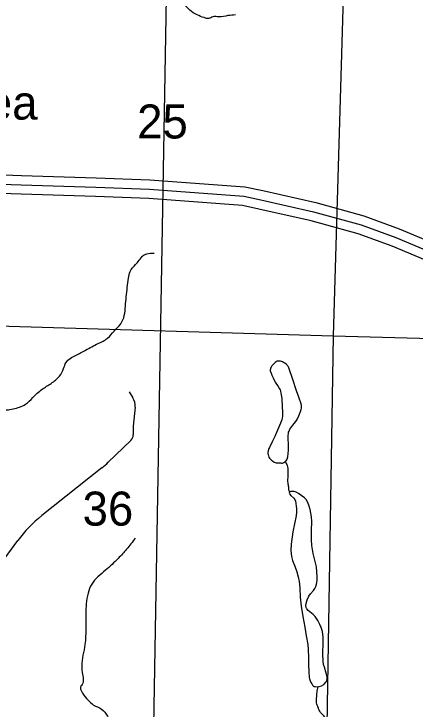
# Model space of a CAD drawing. Extents: x 1219626 to 1426462, y 456797 to 752399.
# Drawn here: x 1338132 to 1343434, y 626633 to 635829 of the extents above; entities that cross this region are included whole.
import ezdxf

# ---------------------------------------------------------------- set-up
doc = ezdxf.new("R2010")
doc.units = 0
for name, color, linetype in [('Interstate Divided Highway Outline and Fill', 7, 'Continuous'), ('Interstate Highway Center Lines', 7, 'Continuous'), ('Interstates Related Text', 7, 'Continuous'), ('Lakes and Ponds', 7, 'Continuous'), ('Narrow River Creek and Branch and Slough', 7, 'Continuous'), ('Quad Borders', 7, 'Continuous'), ('Section Lines', 7, 'Continuous'), ('Section Numbers', 7, 'Continuous'), ('Uninventoried Roads and Features', 7, 'Continuous')]:
    doc.layers.add(name, color=color, linetype=linetype)

msp = doc.modelspace()

# ---------------------------------------------------------------- linework, layer by layer
at = {"layer": 'Interstate Divided Highway Outline and Fill'}
for points in [[(1337182.1, 633729.3), (1338233.6, 633693.4), (1339220.6, 633662.4), (1339929.7, 633636.1), (1341185.8, 633541.2), (1341422.9, 633492.2), (1342121.7, 633334.1), (1342758, 633157.4), (1343223.4, 632987.8), (1344141.6, 632601.8), (1344898.5, 632261.3), (1345355.8, 632049.9), (1346398.6, 631676.7), (1347223.6, 631439.6), (1347879.5, 631270.3), (1349084.4, 631046.3), (1349716.2, 630947.8), (1351080.9, 630755.9), (1351913.2, 630645.3), (1354137.3, 630338.7)], [(1354103.2, 630091), (1351879.6, 630397.6), (1351047, 630508.2), (1349679.5, 630700.5), (1349042.2, 630799.9), (1347825.4, 631026.1), (1347157.8, 631198.4), (1346321.8, 631438.6), (1345261.1, 631818.3), (1344794.8, 632033.8), (1344041.9, 632372.5), (1343132.2, 632755), (1342681.7, 632919.1), (1342060.6, 633091.6), (1341370, 633247.9), (1341151, 633293.1), (1339915.6, 633386.4), (1339212, 633412.5), (1338225.5, 633443.5), (1337173.5, 633479.5)]]:
    msp.add_lwpolyline(points, dxfattribs=at)
at = {"layer": 'Interstate Highway Center Lines'}
msp.add_lwpolyline([(1337177.8, 633604.4), (1338229.5, 633568.5), (1339216.3, 633537.4), (1339922.6, 633511.2), (1341168.4, 633417.1), (1341396.4, 633370.1), (1342091.1, 633212.9), (1342719.8, 633038.2), (1343177.8, 632871.4), (1344091.8, 632487.1), (1344846.6, 632147.6), (1345308.5, 631934.1), (1346360.2, 631557.6), (1347190.7, 631319), (1347852.4, 631148.2), (1349063.3, 630923.1), (1349697.8, 630824.1), (1351063.9, 630632), (1351896.4, 630521.4), (1354120.2, 630214.8)], dxfattribs=at)
at = {"layer": 'Lakes and Ponds'}
for points in [[(1341597.3, 629889.8), (1341661, 629889.4), (1341667.7, 629888.4), (1341672.9, 629888), (1341679.6, 629888.3), (1341688.9, 629891), (1341697.2, 629896.5), (1341711.2, 629905.4), (1341722.3, 629912.7), (1341729.8, 629918.9), (1341738.7, 629929), (1341743.9, 629939.3), (1341751.1, 629969.4), (1341758.1, 630014.6), (1341761.7, 630060.1), (1341762.2, 630087.8), (1341760, 630136.4), (1341755.5, 630209.4), (1341755.8, 630245.7), (1341759.7, 630281.8), (1341763.1, 630296.7), (1341767.6, 630310.1), (1341779.1, 630333.9), (1341791.6, 630353.6), (1341817.1, 630386.9), (1341857.1, 630436.8), (1341874.6, 630463.3), (1341882, 630477.2), (1341888.4, 630491.7), (1341906.9, 630536.5), (1341920.2, 630570.6), (1341928, 630596.3), (1341931.8, 630615.5), (1341933.3, 630629.8), (1341932.6, 630651), (1341928, 630671.9), (1341898.6, 630757.1), (1341868.6, 630842.2), (1341817.4, 630994.6), (1341765.6, 631147.1), (1341760.6, 631158.6), (1341754.1, 631169.2), (1341746.7, 631178.9), (1341729.8, 631195.9), (1341712.6, 631209.2), (1341696.2, 631219.1), (1341681.1, 631226.3), (1341667.6, 631231.2), (1341655.8, 631234.3), (1341635.5, 631237), (1341620.8, 631236.3), (1341610.4, 631234.2), (1341596, 631228.2), (1341583.5, 631218.4), (1341558.7, 631192.8), (1341541.4, 631172.4), (1341530.6, 631156.5), (1341524.4, 631144.4), (1341521.2, 631135.3), (1341518.8, 631121.4), (1341520.1, 631107.5), (1341530, 631074.8), (1341539.8, 631050.2), (1341557, 631013.3), (1341575.6, 630976.8), (1341585.4, 630959.2), (1341624.1, 630900.7), (1341641.6, 630870.8), (1341648.9, 630854.9), (1341654.8, 630838.2), (1341661.2, 630813.2), (1341668.5, 630769.2), (1341671.6, 630736.1), (1341676.5, 630636.3), (1341682.9, 630559.8), (1341683.4, 630521.7), (1341681.8, 630502.7), (1341678.5, 630483.8), (1341671.9, 630458.4), (1341657, 630415.1), (1341629.8, 630352.2), (1341601.3, 630289.8), (1341578.7, 630240.4), (1341542.9, 630167.2), (1341508.2, 630093.7), (1341502, 630078.6), (1341493.4, 630050.2), (1341489.8, 630028.1), (1341489.2, 630011.6), (1341490.2, 629999.4), (1341494.4, 629981.7), (1341502.3, 629965), (1341511.3, 629952.1), (1341520, 629941.8), (1341537, 629925.9), (1341551.1, 629915.4), (1341573.6, 629901.7), (1341597.3, 629889.8)], [(1342114.2, 626931.1), (1342115.2, 626930.9), (1342144.9, 626929.6), (1342167.2, 626932.4), (1342198.9, 626942.7), (1342226.2, 626960.2), (1342257.6, 626993.2), (1342267.8, 627011.7), (1342271.7, 627031.5), (1342269.9, 627060.3), (1342259.1, 627110.7), (1342235.2, 627186.6), (1342224.7, 627224.8), (1342218.3, 627263.2), (1342215, 627362.2), (1342219.4, 627512.1), (1342217.7, 627586.9), (1342208.4, 627661.2), (1342193.3, 627714.1), (1342177, 627752), (1342146.5, 627806.6), (1342111.3, 627859.2), (1342086.7, 627885.4), (1342043.6, 627917.7), (1342022.7, 627935.7), (1342004.4, 627958.2), (1341994.2, 627977.9), (1341990.6, 627997.8), (1341994.3, 628029.9), (1342008.8, 628078.3), (1342030.2, 628126.5), (1342052.6, 628160), (1342092.5, 628203.5), (1342110.2, 628226.6), (1342123.2, 628253.2), (1342132.3, 628285.2), (1342140, 628333.5), (1342141, 628381.9), (1342137, 628448.3), (1342129.2, 628514.6), (1342115.1, 628585.3), (1342088.9, 628690.2), (1342067.8, 628795.7), (1342062.8, 628874.4), (1342066.8, 628993.5), (1342067.8, 629112.5), (1342062.7, 629176.7), (1342047.1, 629271.7), (1342034, 629318.9), (1342016.3, 629366), (1341993, 629404), (1341970.2, 629427.9), (1341891.5, 629486.8), (1341862.3, 629502.1), (1341836, 629510.3), (1341816.3, 629513.5), (1341790.2, 629512.5), (1341780.1, 629508.8), (1341772.7, 629502.6), (1341769.8, 629491.5), (1341774.4, 629480.7), (1341793.5, 629460), (1341831.4, 629424.9), (1341846.4, 629405.7), (1341853.9, 629385.8), (1341865.6, 629286.4), (1341867.5, 629236.8), (1341863.8, 629187.8), (1341842, 629081.9), (1341820.3, 628975.9), (1341797.7, 628813.3), (1341793.7, 628731.6), (1341795.5, 628691.2), (1341800.5, 628651.2), (1341814.1, 628599.4), (1341844.3, 628523.8), (1341871.8, 628447.2), (1341888.4, 628384.3), (1341901.5, 628320.5), (1341910.1, 628239), (1341917, 628116), (1341929.2, 627993.8), (1341951.7, 627856.2), (1341974.7, 627718.6), (1341995.4, 627603.9), (1342014.3, 627488.9), (1342020.8, 627420.3), (1342023.8, 627317), (1342026.2, 627213.7), (1342030.5, 627132.5), (1342036.1, 627051.3), (1342039.5, 627033.3), (1342053.4, 626994.5), (1342067.2, 626966.1), (1342077.7, 626949), (1342084.8, 626940.1), (1342093.2, 626935.5), (1342096.9, 626934), (1342114.2, 626931.1)]]:
    msp.add_lwpolyline(points, dxfattribs=at)
at = {"layer": 'Narrow River Creek and Branch and Slough'}
for points in [[(1341060, 635816.1), (1340960.5, 635805.6), (1340840, 635789.9), (1340761.4, 635789.9), (1340709, 635768.9), (1340646.1, 635779.4), (1340551.8, 635816.1), (1340457.5, 635879), (1340368.5, 635968.1), (1340289.9, 636041.5), (1340237.5, 636088.7), (1340106.5, 636151.6), (1339886.4, 636240.7), (1339703.1, 636319.4), (1339572.1, 636382.3), (1339430.6, 636460.9), (1339289.2, 636539.5), (1339153, 636597.2), (1338990.5, 636660.1), (1338864.8, 636717.8), (1338781, 636764.9), (1338739.1, 636806.9), (1338676.2, 636843.6), (1338576.6, 636843.6), (1338508.5, 636812.1), (1338356.6, 636738.7), (1338236.1, 636681.1), (1338099.9, 636654.9), (1337989.8, 636670.6), (1337853.6, 636717.8), (1337691.2, 636785.9), (1337522.5, 636885.5), (1337370.6, 636985.1), (1337208.2, 637084.7), (1337103.4, 637147.6), (1336941, 637310.1), (1336878.1, 637420.2), (1336783.8, 637551.2), (1336658, 637635.1), (1336322.7, 637740), (1336118.4, 637802.9), (1335997.9, 637808.1), (1335846, 637802.9), (1335688.8, 637834.3), (1335552.6, 637839.6), (1335426.8, 637808.1), (1335269.6, 637698), (1335117.7, 637556.5), (1335065.3, 637488.3), (1335012.9, 637378.3), (1334960.5, 637278.7), (1334918.6, 637194.8), (1334871.5, 637121.4), (1334798.1, 637042.8), (1334714.3, 637000.8), (1334567.6, 637011.3), (1334447.1, 637000.8), (1334305.6, 636964.1), (1334232.3, 636937.9), (1334164.2, 636880.3), (1334096.1, 636806.9), (1334048.9, 636728.2), (1334007, 636670.6), (1333938.9, 636586.7), (1333881.3, 636534.3), (1333831.5, 636458.5)], [(1333463, 630234.5), (1333531.3, 630242.3), (1333680.6, 630210.8), (1333877.1, 630155.8), (1333955.6, 630116.5), (1334105, 629974.9), (1334215, 629872.7), (1334356.4, 629801.9), (1334584.4, 629739), (1334780.8, 629731.2), (1334945.9, 629770.5), (1335283.8, 629762.6), (1335519.6, 629794.1), (1335747.5, 629849.1), (1336014.7, 629982.8), (1336124.7, 630124.3), (1336234.7, 630273.7), (1336384, 630415.3), (1336635.5, 630611.8), (1336902.7, 630769.1), (1337107, 630879.2), (1337248.5, 630910.6), (1337397.8, 630887), (1337594.3, 630800.5), (1337751.5, 630714.1), (1337877.2, 630627.6), (1337955.8, 630596.1), (1338120.8, 630604), (1338285.9, 630666.9), (1338380.2, 630753.4), (1338505.9, 630863.5), (1338623.8, 630942.1), (1338733.8, 631036.4), (1338788.8, 631138.7), (1338820.3, 631217.3), (1338946, 631311.7), (1339079.6, 631382.4), (1339244.6, 631468.9), (1339370.4, 631539.7), (1339456.8, 631634), (1339543.3, 631728.4), (1339590.4, 631838.5), (1339606.1, 631964.3), (1339629.7, 632208), (1339645.4, 632333.9), (1339669, 632420.4), (1339739.7, 632514.7), (1339786.9, 632569.8), (1339841.9, 632632.7), (1339889.1, 632656.2), (1339983.4, 632664.1)], [(1341715.3, 629908.1), (1341744.8, 629855.9), (1341750, 629772), (1341750, 629693.4), (1341750, 629625.2), (1341760.5, 629572.8), (1341765.7, 629525.6), (1341775.8, 629505.2)], [(1339735.8, 628894.4), (1339620.5, 628747.6), (1339510.5, 628627), (1339342.8, 628469.7), (1339159.5, 628286.3), (1339112.3, 628165.7), (1339080.9, 627887.9), (1339070.4, 627489.5), (1339028.5, 627206.4), (1339039, 627091.1), (1339023.2, 626944.3), (1339018, 626939.1), (1339039, 626844.7), (1339107.1, 626755.6), (1339185.7, 626687.4), (1339285.2, 626635), (1339369, 626540.7), (1339410.9, 626378.2), (1339400.5, 626173.7), (1339321.9, 625838.2), (1339290.4, 625782.8), (1339190.9, 625698.9), (1339054.7, 625667.4), (1338866.1, 625594), (1338797.9, 625546.9), (1338761.3, 625473.5), (1338651.3, 625363.4), (1338614.6, 625305.7), (1338609.3, 625242.8), (1338583.1, 625179.9), (1338515, 625090.8), (1338483.6, 625017.4), (1338426, 624875.9), (1338368.3, 624802.5), (1338342.1, 624713.4), (1338347.4, 624629.5), (1338352.6, 624571.8), (1338352.6, 624524.7), (1338321.9, 624504.7)], [(1341511.9, 624562.2), (1341514.2, 624629.5), (1341524.7, 624687.2), (1341566.6, 624718.6), (1341613.8, 624750.1), (1341640, 624807.8), (1341640, 624849.7), (1341613.8, 624891.6), (1341608.5, 624923.1), (1341608.5, 624980.7), (1341571.9, 625022.7), (1341519.5, 625038.4), (1341467.1, 625017.4), (1341435.6, 625022.7), (1341414.7, 625080.3), (1341414.7, 625122.3), (1341404.2, 625174.7), (1341393.7, 625221.9), (1341419.9, 625305.8), (1341456.6, 625379.1), (1341477.6, 625415.8), (1341524.7, 625431.6), (1341556.1, 625415.8), (1341613.8, 625405.4), (1341666.2, 625447.3), (1341671.4, 625494.5), (1341650.4, 625546.9), (1341650.4, 625583.6), (1341660.9, 625641.2), (1341702.8, 625657), (1341734.3, 625630.8), (1341781.4, 625620.3), (1341812.9, 625677.9), (1341839.1, 625735.6), (1341901.9, 625814.2), (1341943.8, 625866.7), (1341980.5, 625929.6), (1342032.9, 625982), (1342127.2, 626039.6), (1342263.4, 626123.5), (1342326.3, 626175.9), (1342342, 626233.6), (1342326.3, 626359.4), (1342326.3, 626422.3), (1342279.2, 626485.2), (1342226.8, 626542.9), (1342174.4, 626605.8), (1342153.4, 626653), (1342132.5, 626715.9), (1342132.5, 626778.8), (1342137.7, 626857.4), (1342151.5, 626930.4)]]:
    msp.add_spline(points, degree=3, dxfattribs=at)
at = {"layer": 'Quad Borders'}
msp.add_line((1339455.3, 596564.9), (1340252.6, 642021.5), dxfattribs=at)
at = {"layer": 'Section Lines'}
for p, q in [((1342503.8, 636817.2), (1342352.1, 631570.9)), ((1337122.8, 631728.6), (1342352.1, 631570.9)), ((1342352.1, 631570.9), (1342264.1, 626261.9)), ((1342352.1, 631570.9), (1347658.4, 631418.9))]:
    msp.add_line(p, q, dxfattribs=at)
at = {"layer": 'Uninventoried Roads and Features'}
for p, q in [((1339655.9, 630830.7), (1339704, 630752.6)), ((1339732.7, 630628.1), (1339707.9, 630375.9)), ((1339707, 630353.4), (1339708.4, 630259.8)), ((1339677.7, 630186.2), (1339378.5, 629898.5)), ((1339295.2, 629825.5), (1338501.4, 629192.2)), ((1338181.2, 628861.3), (1337904.2, 628489.9))]:
    msp.add_line(p, q, dxfattribs=at)
for centre, radius, start, end in [((1339533.7, 630647.7), 200, 354.38534, 31.62997), ((1339907, 630356.4), 200, 174.38534, 180.85706), ((1339608.4, 630258.3), 100, 313.87563, 0.85706), ((1338546.8, 630763.5), 1200, 308.58621, 313.87563), ((1339624.1, 627785.1), 1800, 128.58621, 143.28249)]:
    msp.add_arc(centre, radius, start, end, dxfattribs=at)

# ---------------------------------------------------------------- texts
at = {"layer": 'Interstates Related Text'}
msp.add_text('Rest Area', height=450, rotation=359.99987, dxfattribs=at).set_placement((1335767.9, 634430.8))
at = {"layer": 'Section Numbers'}
for s, rotation, p in [('25', 359.99999, (1339760.7, 634181)), ('36', 359.9999, (1339039.5, 629059.9))]:
    msp.add_text(s, height=450, rotation=rotation, dxfattribs=at).set_placement(p)

doc.saveas('drawing.dxf')
